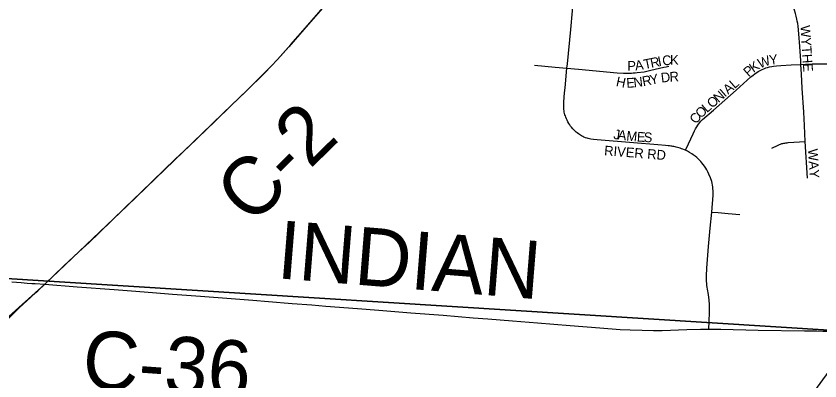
# Model space of a CAD drawing. Extents: x 1410790 to 1770854, y 448063 to 770588.
# Drawn here: x 1533981 to 1538135, y 619468 to 621354 of the extents above; entities that cross this region are included whole.
import ezdxf

# ---------------------------------------------------------------- set-up
doc = ezdxf.new("R2010")
doc.units = 0
for name, color, linetype in [('GM_X_City_Street', 7, 'Continuous'), ('GM_X_Corporation', 7, 'Continuous'), ('GM_X_County_Road', 7, 'Continuous'), ('GM_X_County_Road_Text', 7, 'Continuous'), ('GM_X_Section', 7, 'Continuous'), ('GM_X_Township_Subdivision', 7, 'Continuous'), ('GM_X_Township_Subdivision_Text', 7, 'Continuous')]:
    doc.layers.add(name, color=color, linetype=linetype)

msp = doc.modelspace()

# ---------------------------------------------------------------- linework, layer by layer
at = {"layer": 'GM_X_City_Street'}
msp.add_lwpolyline([(1533958.7, 619980.3), (1534007.7, 619976.5), (1534038.2, 619974), (1534062.5, 619972.3), (1534079.9, 619970.8), (1534129.5, 619967.8)], dxfattribs=at)
at = {"layer": 'GM_X_Corporation'}
msp.add_lwpolyline([(1538205, 622468.5), (1537038.8, 622564.5), (1536993.4, 622054.6), (1536104, 622128.1), (1535975.9, 621937.6), (1535860.5, 621774.6), (1535755.5, 621629.4), (1535700.8, 621558.2), (1535663.2, 621512), (1535634.5, 621476.6), (1535625.3, 621465.3), (1535469.1, 621284.4), (1535391.4, 621195.2), (1535347.4, 621146.3), (1535332.5, 621129.7), (1535299.6, 621095.5), (1535268.7, 621063.4), (1535175.9, 620971.2), (1535052.2, 620851.6), (1534993.9, 620795.1), (1534555.9, 620373.9), (1534129.5, 619967.8), (1533069.7, 619016.2)], dxfattribs=at)
at = {"layer": 'GM_X_County_Road'}
for points in [[(1534129.5, 619967.8), (1534227.3, 620061.4), (1534306.5, 620134.8), (1534358.9, 620184.3), (1534411, 620234.2), (1534545.5, 620363.9), (1534628.2, 620443.5), (1534804.4, 620615.1), (1534874, 620680), (1535011.1, 620811.6), (1535093.3, 620891.7), (1535169, 620964.3), (1535266.6, 621061.3), (1535332.5, 621129.7), (1535401.7, 621206.7), (1535489.4, 621307.8), (1535625.7, 621465.8), (1535700.8, 621558.2), (1535755.5, 621629.4), (1535824, 621723.6), (1535897, 621825.6), (1535975.9, 621937.6), (1536048, 622043.5), (1536104, 622128.1)], [(1533075.8, 618970), (1533171.3, 619061.3), (1533245.1, 619131.1), (1533361.5, 619241.7), (1533519, 619389.8), (1533590.6, 619457.1), (1533638.8, 619501.4), (1533759.1, 619616), (1533810.5, 619666.2), (1533882, 619733.7), (1533997.4, 619845.6), (1534057.9, 619901), (1534084.2, 619925.4), (1534093.5, 619934.2), (1534129.5, 619967.8)], [(1534129.5, 619967.8), (1534297.6, 619954.1), (1534489, 619939.8), (1534578.4, 619933.3), (1534685.6, 619924.5), (1534790.6, 619916.4), (1534933.8, 619906), (1535092.7, 619893.8), (1535205.1, 619884.8), (1535286.3, 619878.2), (1535408.7, 619868.6), (1535510.6, 619860.4), (1535582.7, 619854.3), (1535745.5, 619842.2), (1535856.6, 619833.5), (1536021.5, 619820.2), (1536188.2, 619807), (1536343.5, 619794.4), (1536419.9, 619788.3), (1536546.7, 619778.4), (1536675.2, 619768.2), (1536845, 619753.6), (1536998.7, 619742.2), (1537103.1, 619734.2), (1537154.3, 619731.5), (1537217.4, 619729.5), (1537276.2, 619728.3), (1537320.1, 619729.3), (1537448.1, 619733.2), (1537518.5, 619734.9), (1537562.1, 619734.9)], [(1537562.1, 619734.9), (1537623.9, 619734.9), (1537815.8, 619730.2), (1538054.8, 619727.1), (1538092.6, 619726.7), (1538119.9, 619726.3), (1538150.5, 619725.6), (1538208, 619724.5)]]:
    msp.add_lwpolyline(points, dxfattribs=at)
at = {"layer": 'GM_X_Section'}
for points in [[(1533518.9, 624117.7), (1538160.1, 623689.3), (1538515.5, 623663.1), (1538237.3, 619727), (1533190.3, 620044.5)], [(1538237.3, 619727), (1538329.2, 619721.5), (1534609.7, 614615.4), (1532724.4, 614740.1), (1533190.3, 620044.5)]]:
    msp.add_lwpolyline(points, close=True, dxfattribs=at)
at = {"layer": 'GM_X_Township_Subdivision'}
for points in [[(1536828.3, 621085.1), (1536830.4, 621107.1), (1536847.5, 621284.4), (1536856.8, 621381.6), (1536876.2, 621582.1)], [(1538037, 621103.8), (1538036, 621121.8), (1538031.9, 621197.1), (1538027.2, 621262.7), (1538022.7, 621302), (1538020.6, 621315.5), (1538018.5, 621327.6), (1538016.4, 621337.9), (1538012.8, 621354.1), (1538009.4, 621366.9), (1538003.3, 621385.4), (1537997.5, 621401.3), (1537989.8, 621421.4), (1537982.9, 621438.1), (1537976.8, 621451.3), (1537971.2, 621462), (1537962.9, 621476.5), (1537955.9, 621487.7), (1537945.7, 621502.1), (1537936.7, 621514.7), (1537921, 621533.8)], [(1536660.5, 621100.1), (1536767.9, 621090.4), (1536828.3, 621085.1)], [(1536828.3, 621085.1), (1536888.4, 621079.8), (1537087, 621060.5), (1537119.6, 621058.5), (1537129.2, 621058.2), (1537138.8, 621058.2), (1537149, 621058.8), (1537160.9, 621059.3), (1537171.1, 621059.9), (1537181, 621060.8), (1537191.4, 621062), (1537227.1, 621066.6), (1537241.6, 621069.3), (1537262.3, 621073.9), (1537329.3, 621089.6), (1537341.4, 621092.1), (1537355, 621094.5)], [(1537439.9, 620660.4), (1537456.1, 620694.2), (1537480, 620745.9), (1537487, 620760.2), (1537492.6, 620770.6), (1537498.7, 620781), (1537505.2, 620790.6), (1537512.6, 620801.4), (1537519.9, 620810.1), (1537528.6, 620818.8), (1537585, 620868.2), (1537643.9, 620920.1), (1537703, 620971.7), (1537778.7, 621039.7), (1537789.9, 621049.3), (1537799.4, 621056.3), (1537816.2, 621067.3), (1537826.8, 621073.1), (1537836.9, 621078.2), (1537845, 621081.8), (1537855.5, 621085.8), (1537865, 621088.8), (1537874.8, 621091.4), (1537886.3, 621093.5), (1537896.1, 621095), (1537911.3, 621096.8), (1537933, 621098.5), (1537986.2, 621101.5), (1538037, 621103.8)], [(1538037, 621103.8), (1538061.4, 621105), (1538095.4, 621106.6), (1538125, 621107.4), (1538159.1, 621107.6), (1538179.7, 621107.9), (1538198.6, 621108.5), (1538279.9, 621112.6), (1538314.6, 621114.4)], [(1538059.7, 620705.6), (1538055.5, 620788.6), (1538051.5, 620857.2), (1538043.6, 620981.2), (1538039.9, 621053.1), (1538037, 621103.8)], [(1537439.9, 620660.4), (1537435.3, 620662.6), (1537427.1, 620666), (1537420.3, 620668.5), (1537414, 620670.6), (1537405.9, 620673.3), (1537399.3, 620675.2), (1537393.2, 620676.9), (1537387.3, 620678.2), (1537381.2, 620679.5), (1537375.1, 620680.6), (1537370, 620681.5), (1537364.7, 620682.1), (1537358.7, 620682.8), (1537351.9, 620683.3), (1537336.8, 620684.7), (1537297.3, 620687.8), (1537171.4, 620698.6), (1536984.8, 620713.7), (1536965.7, 620716), (1536951.8, 620717.9), (1536944.4, 620719.5), (1536937.9, 620721), (1536932.1, 620722.7), (1536924.4, 620725.3), (1536916.2, 620728.5), (1536911, 620731), (1536904, 620734.7), (1536898.1, 620738.2), (1536892.7, 620741.6), (1536887.1, 620745.5), (1536881.3, 620750), (1536875.8, 620754.6), (1536871, 620758.7), (1536866, 620763.6), (1536862.6, 620767.4), (1536858.4, 620771.6), (1536852.2, 620778.9), (1536847.2, 620785.6), (1536842.2, 620792.6), (1536837.8, 620799.5), (1536833.5, 620806.9), (1536828.5, 620815.8), (1536825, 620823.4), (1536821.7, 620831.3), (1536819.8, 620837.5), (1536817.9, 620843.6), (1536815.9, 620850.7), (1536814.4, 620856.8), (1536813.1, 620863.8), (1536812.2, 620870.6), (1536811.4, 620879.4), (1536811.2, 620887.5), (1536811.4, 620900), (1536812, 620911), (1536816, 620956.6), (1536818.4, 620982.8), (1536828.3, 621085.1)], [(1537887, 620670.9), (1537920.4, 620687.4), (1537926.7, 620690.2), (1537930.8, 620691.9), (1537935.1, 620693.4), (1537938.8, 620694.5), (1537944.2, 620695.8), (1537949.5, 620696.9), (1537954, 620697.8), (1537958.8, 620698.4), (1537965.5, 620699.1), (1537972, 620699.7), (1538029, 620703.8), (1538059.7, 620705.6)], [(1538070.5, 620516.9), (1538059.7, 620705.6)], [(1537576.4, 620340.7), (1537583.2, 620428.9), (1537583.5, 620439.7), (1537583.5, 620451.4), (1537582.6, 620462.3), (1537581.7, 620471), (1537580.5, 620479.7), (1537578.3, 620490.5), (1537576.1, 620499.2), (1537569.7, 620517.3), (1537561.8, 620537.4), (1537556.6, 620548.7), (1537551.2, 620558.4), (1537545.7, 620567.8), (1537539.3, 620577.5), (1537532.1, 620587.1), (1537525.5, 620595.3), (1537520.4, 620601.4), (1537514.9, 620607.5), (1537508, 620614.2), (1537499.5, 620622.2), (1537491.2, 620629.1), (1537485.6, 620633.3), (1537479.8, 620637.4), (1537472.8, 620642), (1537460.9, 620649.2), (1537450.4, 620655.1), (1537439.9, 620660.4)], [(1537562.1, 619734.9), (1537563.5, 619774.4), (1537565.3, 619823.4), (1537565.3, 619839), (1537565.3, 619853.4), (1537564.4, 619869), (1537563.5, 619878.5), (1537562.6, 619887.6), (1537561.4, 619898.9), (1537558.7, 619914.6), (1537553.6, 619942.8), (1537552.2, 619952.3), (1537550.9, 619961.4), (1537550.1, 619972.3), (1537549.2, 619983.1), (1537549.2, 619997.4), (1537549.6, 620010.9), (1537551.4, 620051.3), (1537554.4, 620095.1), (1537560, 620162.8), (1537568.7, 620257.5), (1537576.4, 620340.7)], [(1537576.4, 620340.7), (1537608.9, 620337.8), (1537660.8, 620333.3), (1537720.8, 620328.5)]]:
    msp.add_lwpolyline(points, dxfattribs=at)

# ---------------------------------------------------------------- texts
at = {"layer": 'GM_X_County_Road_Text'}
for s, rotation, p in [('C-2', 44.3587, (1535197.2, 620265)), ('INDIAN', 355.3794, (1535324.2, 619999.3)), ('C-36', 355.8916, (1534317.8, 619433.6))]:
    msp.add_text(s, height=300, rotation=rotation, dxfattribs=at).set_placement(p)
at = {"layer": 'GM_X_Township_Subdivision_Text'}
for s, rotation, p in [('WYTHE', 273.8144, (1538034, 621304.7)), ('T', 11.5204, (1537229.5, 621079.1)), ('R', 11.4909, (1537263.9, 621086.1)), ('I', 11.4857, (1537302.7, 621094)), ('C', 5.6188, (1537323, 621098.2)), ('K', 0.2841, (1537361.1, 621102)), ('W', 19.8998, (1537824.9, 621083.1)), ('Y', 7.0993, (1537875.8, 621101.9)), ('P', 0.6557, (1537140.4, 621071.4)), ('A', 8.0606, (1537182.6, 621072.3)), ('P', 41.6653, (1537766.7, 621037.3)), ('K', 34.5631, (1537791.7, 621059.7)), ('R', 10.7588, (1537221.9, 620991.3)), ('Y', 11.4559, (1537261.4, 620998.8)), ('D', 6.9678, (1537316.5, 621009.8)), ('R', 2.8181, (1537359.2, 621015.1)), ('H', 347.822, (1537078.8, 620993.2)), ('E', 3.7568, (1537136.6, 620982.8)), ('N', 7.0239, (1537174.8, 620985.4)), ('L', 40.9656, (1537694.2, 620976)), ('N', 40.9544, (1537611.1, 620903.9)), ('I', 40.9787, (1537644.4, 620932.7)), ('A', 40.9474, (1537661, 620947.1)), ('O', 40.9474, (1537577.9, 620875)), ('O', 42.5339, (1537519.1, 620822.5)), ('L', 40.9687, (1537551.3, 620852)), ('C', 52.421, (1537496.5, 620792.7)), ('J', 352.9455, (1537066.6, 620719.3)), ('A', 352.9224, (1537088.5, 620716.6)), ('M', 354.1252, (1537133.3, 620711.1)), ('E', 356.9242, (1537188.5, 620705.5)), ('S', 357.1687, (1537223.8, 620703.5)), ('RIVER RD', 355.5338, (1537019.2, 620634.6)), ('WAY', 273.4662, (1538073.6, 620666.6))]:
    msp.add_text(s, height=50, rotation=rotation, dxfattribs=at).set_placement(p)

doc.saveas('drawing.dxf')
